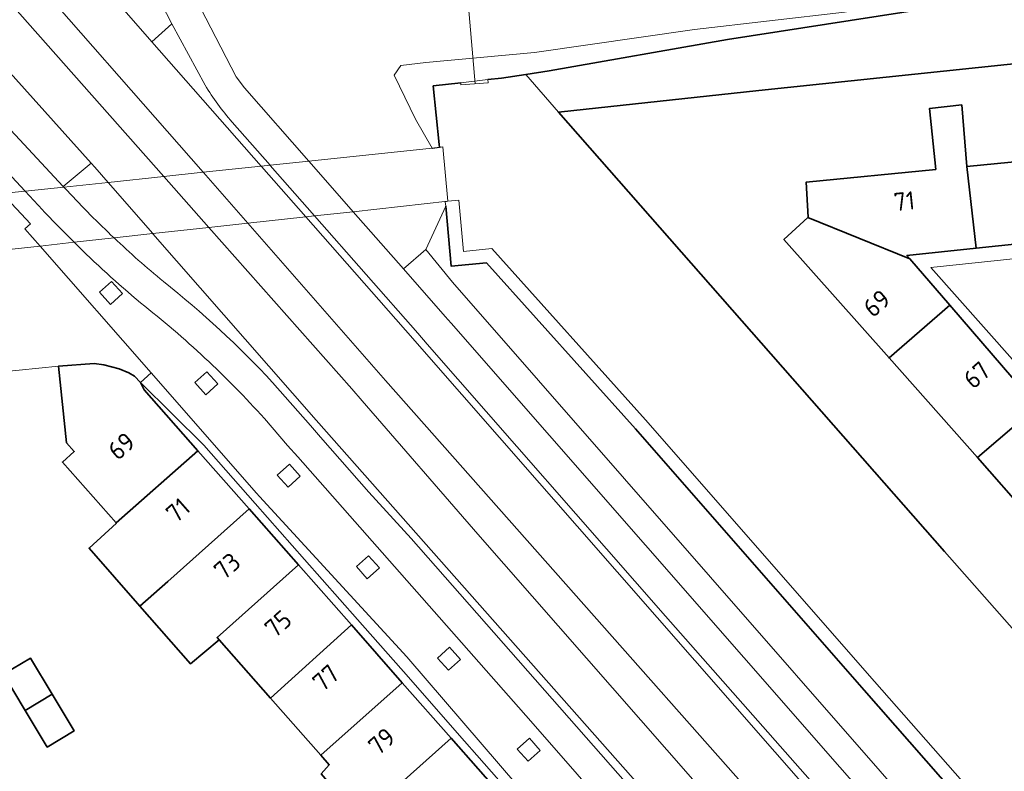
# Model space of a CAD drawing. Extents: x 150256 to 156914, y 461459 to 469481.
# Tile 504 of 656: x 154860 to 154933, y 467185 to 467241. Entities that reach past the tile are written whole.
import ezdxf
from ezdxf.enums import TextEntityAlignment as Align

# ---------------------------------------------------------------- set-up
doc = ezdxf.new("R2010")
doc.units = 0
doc.header["$LTSCALE"] = 0.75
for name, color, linetype, lineweight in [('B-RO-GK-BESCHOEIING-G', 251, 'GK-BESCHOEIING', 35), ('B-RO-GR-BEPLANTING_CULTUUR_BODEMBEDEKKER-GV', 251, 'CONTINUOUS', 18), ('B-RO-GR-GROENVOORZIENING-GV', 251, 'CONTINUOUS', 18), ('B-RO-KW-KUNSTWERK_DUIKER-G', 251, 'CONTINUOUS', 18), ('B-RO-KW-KUNSTWERK_DUIKER-GV', 251, 'CONTINUOUS', 18), ('B-RO-OG-BEBOUWING-GV', 6, 'CONTINUOUS', 35), ('B-RO-OG-BEBOUWING-T18', 1, 'CONTINUOUS', 18), ('B-RO-OG-TERREIN_CULTUURSCHEIDING-GV', 251, 'CONTINUOUS', 18), ('B-RO-OG-WATER_SLOOT-GV', 251, 'CONTINUOUS', 18), ('B-RO-VH-VERHARDING_ASFALT-GV', 251, 'CONTINUOUS', 18), ('B-RO-VH-VERHARDING_BETON-GV', 251, 'CONTINUOUS', 18), ('B-RO-VH-VERHARDING_BETONSTRAATSTEEN-GV', 251, 'CONTINUOUS', 18), ('B-RO-VH-VERHARDING_TEGEL-GV', 251, 'CONTINUOUS', 18)]:
    doc.layers.add(name, color=color, linetype=linetype, lineweight=lineweight)
doc.styles.add('NLCS-ISO-M200-T18', font='NLCS-ISO.ttf', dxfattribs={"height": 360})
doc.linetypes.add('GK-BESCHOEIING', pattern='A,30,-5,[1,NLCS.SHX,S=1,R=0,X=0,Y=0],-5', length=40)

msp = doc.modelspace()

# ---------------------------------------------------------------- linework, layer by layer
at = {"layer": 'B-RO-GK-BESCHOEIING-G'}
for points in [[(154897.714, 467236.881), (154899.447, 467237.142), (154912.607, 467239.453), (154932.789, 467242.609), (154954.015, 467244.466), (154985.118, 467247.763), (155000, 467249.255), (155023.859, 467251.648), (155049.274, 467253.754)], [(154897.714, 467236.881), (154899.447, 467237.142), (154912.607, 467239.453), (154932.789, 467242.609), (154954.015, 467244.466), (154985.118, 467247.763), (155000, 467249.255), (155023.859, 467251.648), (155049.274, 467253.754)], [(154900.145, 467234.104), (154914.916, 467235.701), (154937.943, 467238.11), (154965.714, 467240.944), (154972.789, 467241.688)], [(154900.145, 467234.104), (154914.916, 467235.701), (154937.943, 467238.11), (154965.714, 467240.944), (154972.789, 467241.688)], [(154894.922, 467236.495), (154895.933, 467236.612), (154897.714, 467236.881)], [(154894.922, 467236.495), (154895.933, 467236.612), (154897.714, 467236.881)], [(154892.927, 467236.263), (154890.896, 467236.027), (154891.333, 467231.701), (154891.353, 467231.499)], [(154892.927, 467236.263), (154890.896, 467236.027), (154891.333, 467231.701), (154891.353, 467231.499)], [(155048.255, 467064.866), (155045.452, 467068.264), (155045.215, 467068.821), (155032.527, 467083.396), (155000, 467120.431), (154953.531, 467173.411), (154928.634, 467201.66), (154900.145, 467234.104)], [(155048.255, 467064.866), (155045.452, 467068.264), (155045.215, 467068.821), (155032.527, 467083.396), (155000, 467120.431), (154953.531, 467173.411), (154928.634, 467201.66), (154900.145, 467234.104)], [(154987.133, 467118.277), (154982.554, 467123.192), (154922.693, 467191.415), (154905.816, 467210.727), (154894.816, 467222.98), (154892.221, 467222.713), (154891.815, 467227.161)], [(154987.133, 467118.277), (154982.554, 467123.192), (154922.693, 467191.415), (154905.816, 467210.727), (154894.816, 467222.98), (154892.221, 467222.713), (154891.815, 467227.161)]]:
    msp.add_lwpolyline(points, dxfattribs=at)
at = {"layer": 'B-RO-GR-BEPLANTING_CULTUUR_BODEMBEDEKKER-GV'}
msp.add_lwpolyline([(154908.178, 467171.499), (154888.951, 467193.893), (154878.07, 467205.711), (154877.842, 467205.971), (154870.074, 467214.844), (154869.278, 467214.147), (154873.962, 467209.5), (154877.752, 467205.201), (154881.392, 467201.071), (154885.297, 467196.64), (154889.059, 467192.372), (154892.667, 467188.278), (154896.654, 467183.755)], dxfattribs=at)
at = {"layer": 'B-RO-GR-GROENVOORZIENING-GV'}
for points in [[(154867.159, 467221.599), (154866.266, 467220.798), (154867.067, 467219.904), (154867.96, 467220.705)], [(154867.159, 467221.599), (154866.266, 467220.798), (154867.067, 467219.904), (154867.96, 467220.705)], [(154874.191, 467214.927), (154873.298, 467214.126), (154874.099, 467213.233), (154874.992, 467214.034)], [(154880.276, 467208.097), (154879.372, 467207.307), (154880.176, 467206.41), (154881.07, 467207.211)], [(154886.122, 467201.343), (154885.228, 467200.542), (154886.029, 467199.649), (154886.923, 467200.45)], [(154892.103, 467194.592), (154891.209, 467193.791), (154892.01, 467192.897), (154892.904, 467193.698)], [(154897.985, 467187.867), (154897.091, 467187.066), (154897.892, 467186.172), (154898.786, 467186.974)]]:
    msp.add_lwpolyline(points, close=True, dxfattribs=at)
at = {"layer": 'B-RO-KW-KUNSTWERK_DUIKER-G'}
msp.add_lwpolyline([(154893.988, 467236.19), (154891.981, 467259.533)], dxfattribs=at)
msp.add_lwpolyline([(154893.988, 467236.19), (154891.981, 467259.533)], dxfattribs=at)
at = {"layer": 'B-RO-KW-KUNSTWERK_DUIKER-GV'}
msp.add_lwpolyline([(154891.977, 467227.513), (154891.604, 467231.526), (154891.353, 467231.499), (154890.819, 467231.443), (154881.71, 467230.479), (154878.847, 467230.176), (154878.204, 467230.108), (154873.917, 467229.655), (154871.005, 467229.346), (154866.893, 467228.911), (154863.634, 467228.567), (154860.773, 467228.264), (154859.075, 467228.084), (154856.474, 467227.809), (154856.784, 467223.654), (154861.873, 467224.212), (154864.388, 467224.488), (154867.334, 467224.811), (154870.203, 467225.125), (154874.339, 467225.579), (154877.209, 467225.894), (154881.495, 467226.364), (154882.137, 467226.434), (154884.984, 467226.746)], close=True, dxfattribs=at)
msp.add_lwpolyline([(154891.977, 467227.513), (154891.604, 467231.526), (154891.353, 467231.499), (154890.819, 467231.443), (154881.71, 467230.479), (154878.847, 467230.176), (154878.204, 467230.108), (154873.917, 467229.655), (154871.005, 467229.346), (154866.893, 467228.911), (154863.634, 467228.567), (154860.773, 467228.264), (154859.075, 467228.084), (154856.474, 467227.809), (154856.784, 467223.654), (154861.873, 467224.212), (154864.388, 467224.488), (154867.334, 467224.811), (154870.203, 467225.125), (154874.339, 467225.579), (154877.209, 467225.894), (154881.495, 467226.364), (154882.137, 467226.434), (154884.984, 467226.746)], close=True, dxfattribs=at)
at = {"layer": 'B-RO-OG-BEBOUWING-GV'}
for points in [[(154930.961, 467224.053), (154930.268, 467230.086), (154929.89, 467234.628), (154927.511, 467234.358), (154927.979, 467229.862), (154918.404, 467228.921), (154918.563, 467226.352), (154918.537, 467226.328), (154926.066, 467223.268), (154925.847, 467223.522)], [(154930.961, 467224.053), (154930.268, 467230.086), (154929.89, 467234.628), (154927.511, 467234.358), (154927.979, 467229.862), (154918.404, 467228.921), (154918.563, 467226.352), (154918.537, 467226.328), (154926.066, 467223.268), (154925.847, 467223.522)], [(154940.098, 467231.052), (154930.268, 467230.086), (154930.961, 467224.053), (154940.377, 467225.032), (154940.75, 467225.071)], [(154940.098, 467231.052), (154930.268, 467230.086), (154930.961, 467224.053), (154940.377, 467225.032), (154940.75, 467225.071)], [(154918.537, 467226.328), (154916.77, 467224.698), (154924.529, 467215.954), (154929.016, 467219.845), (154926.066, 467223.268)], [(154918.537, 467226.328), (154916.77, 467224.698), (154924.529, 467215.954), (154929.016, 467219.845), (154926.066, 467223.268)], [(154931.046, 467208.608), (154935.462, 467212.359), (154935.276, 467212.581), (154929.016, 467219.845), (154924.529, 467215.954)], [(154931.046, 467208.608), (154935.462, 467212.359), (154935.276, 467212.581), (154929.016, 467219.845), (154924.529, 467215.954)], [(154869.278, 467214.147), (154868.845, 467214.592), (154868.437, 467214.84), (154867.709, 467215.144), (154866.574, 467215.436), (154865.864, 467215.542), (154863.249, 467215.345), (154863.834, 467209.677), (154864.403, 467209.033), (154863.527, 467208.258), (154867.486, 467203.767), (154873.514, 467209.103), (154869.557, 467213.593)], [(154935.276, 467212.581), (154935.462, 467212.359), (154931.046, 467208.608), (154934.765, 467204.37), (154941.59, 467210.417), (154937.744, 467214.8)], [(154873.514, 467209.103), (154867.486, 467203.767), (154867.506, 467203.743), (154865.493, 467201.909), (154869.25, 467197.621), (154871.295, 467199.444), (154877.304, 467204.802)], [(154880.945, 467200.671), (154877.304, 467204.802), (154871.295, 467199.444), (154869.25, 467197.621), (154872.978, 467193.367), (154875.089, 467195.14), (154874.947, 467195.301)], [(154880.945, 467200.671), (154874.947, 467195.301), (154875.089, 467195.14), (154878.881, 467190.838), (154884.852, 467196.237)], [(154884.852, 467196.237), (154878.881, 467190.838), (154882.602, 467186.616), (154888.61, 467191.972)], [(154862.768, 467191.122), (154861.162, 467193.794), (154859.174, 467192.598), (154860.78, 467189.927)], [(154888.61, 467191.972), (154882.602, 467186.616), (154883.217, 467185.918), (154882.624, 467185.236), (154883.49, 467184.226), (154882.597, 467183.344), (154882.705, 467182.235), (154884.122, 467180.65), (154886.214, 467182.518), (154892.219, 467187.878)], [(154862.768, 467191.122), (154860.78, 467189.927), (154862.405, 467187.223), (154864.393, 467188.419)], [(154892.219, 467187.878), (154886.214, 467182.518), (154884.122, 467180.65), (154886.353, 467178.154), (154888.419, 467180.016), (154890.173, 467178.026), (154896.203, 467183.357)]]:
    msp.add_lwpolyline(points, close=True, dxfattribs=at)
at = {"layer": 'B-RO-OG-TERREIN_CULTUURSCHEIDING-GV'}
for points in [[(154862.201, 467248.345), (154862.615, 467247.89), (154870.13, 467239.297), (154871.612, 467240.612), (154867.342, 467248.896)], [(154862.201, 467248.345), (154862.615, 467247.89), (154870.13, 467239.297), (154871.612, 467240.612), (154867.342, 467248.896)], [(154869.966, 467249.057), (154876.355, 467236.694), (154876.971, 467235.882), (154881.71, 467230.479), (154881.73, 467230.456), (154884.984, 467226.746), (154884.989, 467226.741), (154888.692, 467222.519), (154890.336, 467223.961), (154891.815, 467227.161), (154891.785, 467227.485), (154891.977, 467227.513), (154891.604, 467231.526), (154891.354, 467231.488), (154890.838, 467231.41), (154890.819, 467231.443), (154889.585, 467233.569), (154888.017, 467236.822), (154888.491, 467237.529), (154890.355, 467237.767), (154898.356, 467238.489), (154910.17, 467240.189), (154921.254, 467241.477)], [(154869.966, 467249.057), (154876.355, 467236.694), (154876.971, 467235.882), (154881.71, 467230.479), (154881.73, 467230.456), (154884.984, 467226.746), (154884.989, 467226.741), (154888.692, 467222.519), (154890.336, 467223.961), (154891.815, 467227.161), (154891.785, 467227.485), (154891.977, 467227.513), (154891.604, 467231.526), (154891.354, 467231.488), (154890.838, 467231.41), (154890.819, 467231.443), (154889.585, 467233.569), (154888.017, 467236.822), (154888.491, 467237.529), (154890.355, 467237.767), (154898.356, 467238.489), (154910.17, 467240.189), (154921.254, 467241.477)], [(154928.63, 467167.672), (154887.369, 467214.295), (154886.677, 467215.077), (154877.212, 467225.89), (154877.209, 467225.894), (154873.931, 467229.638), (154873.917, 467229.655), (154859.576, 467246.039), (154857.699, 467244.378), (154871.005, 467229.346), (154871.017, 467229.333), (154874.339, 467225.579), (154874.342, 467225.576), (154884.892, 467213.658), (154885.646, 467212.788), (154894.176, 467202.935), (154920.151, 467173.29)], [(154928.63, 467167.672), (154887.369, 467214.295), (154886.677, 467215.077), (154877.212, 467225.89), (154877.209, 467225.894), (154873.931, 467229.638), (154873.917, 467229.655), (154859.576, 467246.039), (154857.699, 467244.378), (154871.005, 467229.346), (154871.017, 467229.333), (154874.339, 467225.579), (154874.342, 467225.576), (154884.892, 467213.658), (154885.646, 467212.788), (154894.176, 467202.935), (154920.151, 467173.29)]]:
    msp.add_lwpolyline(points, dxfattribs=at)
for points in [[(154852.936, 467240.037), (154863.59, 467228.615), (154865.641, 467230.335), (154855.138, 467242.02)], [(154852.936, 467240.037), (154863.59, 467228.615), (154865.641, 467230.335), (154855.138, 467242.02)], [(154888.692, 467222.519), (154891.772, 467219.008), (154892.204, 467218.515), (154928.147, 467177.441), (154956.229, 467145.487), (154980.446, 467117.807), (154981.424, 467116.727), (154981.781, 467116.214), (154982.029, 467115.608), (154982.519, 467114.636), (154982.725, 467114.414), (154982.912, 467114.578), (154982.704, 467118.011), (154976.759, 467125.647), (154942.917, 467163.674), (154892.309, 467221.536), (154890.336, 467223.961)], [(154888.692, 467222.519), (154891.772, 467219.008), (154892.204, 467218.515), (154928.147, 467177.441), (154956.229, 467145.487), (154980.446, 467117.807), (154981.424, 467116.727), (154981.781, 467116.214), (154982.029, 467115.608), (154982.519, 467114.636), (154982.725, 467114.414), (154982.912, 467114.578), (154982.704, 467118.011), (154976.759, 467125.647), (154942.917, 467163.674), (154892.309, 467221.536), (154890.336, 467223.961)]]:
    msp.add_lwpolyline(points, close=True, dxfattribs=at)
at = {"layer": 'B-RO-OG-WATER_SLOOT-GV'}
for points in [[(155049.274, 467253.754), (155023.859, 467251.648), (155000, 467249.255), (154985.118, 467247.763), (154954.015, 467244.466), (154932.789, 467242.609), (154912.607, 467239.453), (154899.447, 467237.142), (154897.714, 467236.881), (154900.145, 467234.104), (154914.916, 467235.701), (154937.943, 467238.11), (154965.714, 467240.944), (154972.789, 467241.688), (154976.552, 467242.084), (154986.114, 467243.09), (154988.452, 467243.336), (155000, 467244.611), (155008.585, 467245.558), (155032.653, 467247.939), (155048.218, 467249.18)], [(155049.274, 467253.754), (155023.859, 467251.648), (155000, 467249.255), (154985.118, 467247.763), (154954.015, 467244.466), (154932.789, 467242.609), (154912.607, 467239.453), (154899.447, 467237.142), (154897.714, 467236.881), (154900.145, 467234.104), (154914.916, 467235.701), (154937.943, 467238.11), (154965.714, 467240.944), (154972.789, 467241.688), (154976.552, 467242.084), (154986.114, 467243.09), (154988.452, 467243.336), (155000, 467244.611), (155008.585, 467245.558), (155032.653, 467247.939), (155048.218, 467249.18)], [(154940.255, 467243.945), (154929.811, 467242.856), (154921.254, 467241.477), (154910.17, 467240.189), (154898.356, 467238.489), (154890.355, 467237.767), (154888.491, 467237.529), (154888.017, 467236.822), (154889.585, 467233.569), (154890.819, 467231.443), (154890.838, 467231.41), (154891.354, 467231.488), (154891.353, 467231.499), (154891.333, 467231.701), (154890.896, 467236.027), (154892.927, 467236.263), (154894.922, 467236.495), (154895.933, 467236.612), (154897.714, 467236.881), (154899.447, 467237.142), (154912.607, 467239.453), (154932.789, 467242.609), (154954.015, 467244.466)], [(154940.255, 467243.945), (154929.811, 467242.856), (154921.254, 467241.477), (154910.17, 467240.189), (154898.356, 467238.489), (154890.355, 467237.767), (154888.491, 467237.529), (154888.017, 467236.822), (154889.585, 467233.569), (154890.819, 467231.443), (154890.838, 467231.41), (154891.354, 467231.488), (154891.353, 467231.499), (154891.333, 467231.701), (154890.896, 467236.027), (154892.927, 467236.263), (154894.922, 467236.495), (154895.933, 467236.612), (154897.714, 467236.881), (154899.447, 467237.142), (154912.607, 467239.453), (154932.789, 467242.609), (154954.015, 467244.466)], [(154953.531, 467173.411), (154928.634, 467201.66), (154900.145, 467234.104), (154897.714, 467236.881), (154895.933, 467236.612), (154894.922, 467236.495), (154894.945, 467236.269), (154892.922, 467236.103), (154892.927, 467236.263), (154890.896, 467236.027), (154891.333, 467231.701), (154891.353, 467231.499), (154891.354, 467231.488), (154891.604, 467231.526), (154891.977, 467227.513), (154892.779, 467227.586), (154893.125, 467223.811), (154895.22, 467224.027), (154906.565, 467211.39), (154923.445, 467192.074), (154938.242, 467175.264)], [(154953.531, 467173.411), (154928.634, 467201.66), (154900.145, 467234.104), (154897.714, 467236.881), (154895.933, 467236.612), (154894.922, 467236.495), (154894.945, 467236.269), (154892.922, 467236.103), (154892.927, 467236.263), (154890.896, 467236.027), (154891.333, 467231.701), (154891.353, 467231.499), (154891.354, 467231.488), (154891.604, 467231.526), (154891.977, 467227.513), (154892.779, 467227.586), (154893.125, 467223.811), (154895.22, 467224.027), (154906.565, 467211.39), (154923.445, 467192.074), (154938.242, 467175.264)]]:
    msp.add_lwpolyline(points, dxfattribs=at)
for points in [[(154852.562, 467215.623), (154855.65, 467215.923), (154855.781, 467214.574), (154855.956, 467214.592), (154863.249, 467215.345), (154865.864, 467215.542), (154866.574, 467215.436), (154867.709, 467215.144), (154868.437, 467214.84), (154868.845, 467214.592), (154869.278, 467214.147), (154870.074, 467214.844), (154861.874, 467224.211), (154861.873, 467224.212), (154860.765, 467225.478), (154861.171, 467225.844), (154859.077, 467228.082), (154859.075, 467228.084), (154852.158, 467235.477), (154852.311, 467232.162), (154856.474, 467227.809), (154856.784, 467223.654), (154853.804, 467218.843), (154852.25, 467218.686)], [(154852.562, 467215.623), (154855.65, 467215.923), (154855.781, 467214.574), (154855.956, 467214.592), (154863.249, 467215.345), (154865.864, 467215.542), (154866.574, 467215.436), (154867.709, 467215.144), (154868.437, 467214.84), (154868.845, 467214.592), (154869.278, 467214.147), (154870.074, 467214.844), (154861.874, 467224.211), (154861.873, 467224.212), (154860.765, 467225.478), (154861.171, 467225.844), (154859.077, 467228.082), (154859.075, 467228.084), (154852.158, 467235.477), (154852.311, 467232.162), (154856.474, 467227.809), (154856.784, 467223.654), (154853.804, 467218.843), (154852.25, 467218.686)], [(154891.815, 467227.161), (154890.336, 467223.961), (154892.309, 467221.536), (154942.917, 467163.674), (154976.759, 467125.647), (154982.704, 467118.011), (154982.912, 467114.578), (154984.365, 467115.852), (154987.133, 467118.277), (154982.554, 467123.192), (154922.693, 467191.415), (154905.816, 467210.727), (154894.816, 467222.98), (154892.221, 467222.713)], [(154891.815, 467227.161), (154890.336, 467223.961), (154892.309, 467221.536), (154942.917, 467163.674), (154976.759, 467125.647), (154982.704, 467118.011), (154982.912, 467114.578), (154984.365, 467115.852), (154987.133, 467118.277), (154982.554, 467123.192), (154922.693, 467191.415), (154905.816, 467210.727), (154894.816, 467222.98), (154892.221, 467222.713)], [(154891.977, 467227.513), (154891.785, 467227.485), (154891.815, 467227.161), (154892.221, 467222.713), (154894.816, 467222.98), (154905.816, 467210.727), (154922.693, 467191.415), (154982.554, 467123.192), (154987.133, 467118.277), (154987.865, 467118.959), (154983.296, 467123.862), (154961.124, 467149.176), (154938.242, 467175.264), (154923.445, 467192.074), (154906.565, 467211.39), (154895.22, 467224.027), (154893.125, 467223.811), (154892.779, 467227.586)], [(154891.977, 467227.513), (154891.785, 467227.485), (154891.815, 467227.161), (154892.221, 467222.713), (154894.816, 467222.98), (154905.816, 467210.727), (154922.693, 467191.415), (154982.554, 467123.192), (154987.133, 467118.277), (154987.865, 467118.959), (154983.296, 467123.862), (154961.124, 467149.176), (154938.242, 467175.264), (154923.445, 467192.074), (154906.565, 467211.39), (154895.22, 467224.027), (154893.125, 467223.811), (154892.779, 467227.586)]]:
    msp.add_lwpolyline(points, close=True, dxfattribs=at)
at = {"layer": 'B-RO-VH-VERHARDING_ASFALT-GV'}
for points in [[(154853.202, 467253.22), (154856.114, 467249.963), (154858.332, 467247.467), (154859.576, 467246.039), (154873.917, 467229.655), (154873.931, 467229.638), (154877.209, 467225.894), (154877.212, 467225.89), (154886.677, 467215.077), (154887.369, 467214.295)], [(154853.202, 467253.22), (154856.114, 467249.963), (154858.332, 467247.467), (154859.576, 467246.039), (154873.917, 467229.655), (154873.931, 467229.638), (154877.209, 467225.894), (154877.212, 467225.89), (154886.677, 467215.077), (154887.369, 467214.295)], [(154927.558, 467173.789), (154890.048, 467216.63), (154889.378, 467217.394), (154881.499, 467226.359), (154881.495, 467226.364), (154878.222, 467230.088), (154878.204, 467230.108), (154870.13, 467239.297), (154862.615, 467247.89), (154862.201, 467248.345), (154860.937, 467249.799), (154858.749, 467252.288), (154857.991, 467253.093)], [(154927.558, 467173.789), (154890.048, 467216.63), (154889.378, 467217.394), (154881.499, 467226.359), (154881.495, 467226.364), (154878.222, 467230.088), (154878.204, 467230.108), (154870.13, 467239.297), (154862.615, 467247.89), (154862.201, 467248.345), (154860.937, 467249.799), (154858.749, 467252.288), (154857.991, 467253.093)], [(154871.005, 467229.346), (154857.699, 467244.378), (154856.463, 467245.791), (154854.269, 467248.312), (154851.344, 467251.604)], [(154871.005, 467229.346), (154857.699, 467244.378), (154856.463, 467245.791), (154854.269, 467248.312), (154851.344, 467251.604)], [(154851.144, 467246.452), (154851.576, 467245.998), (154853.806, 467243.543), (154855.138, 467242.02), (154865.641, 467230.335), (154865.922, 467230.022), (154866.893, 467228.911), (154866.901, 467228.902), (154870.203, 467225.125), (154870.205, 467225.123), (154882.25, 467211.344), (154883.01, 467210.485), (154906.006, 467184.476)], [(154851.144, 467246.452), (154851.576, 467245.998), (154853.806, 467243.543), (154855.138, 467242.02), (154865.641, 467230.335), (154865.922, 467230.022), (154866.893, 467228.911), (154866.901, 467228.902), (154870.203, 467225.125), (154870.205, 467225.123), (154882.25, 467211.344), (154883.01, 467210.485), (154906.006, 467184.476)], [(154920.151, 467173.29), (154894.176, 467202.935), (154885.646, 467212.788), (154884.892, 467213.658), (154874.342, 467225.576), (154874.339, 467225.579), (154871.017, 467229.333), (154871.005, 467229.346)], [(154920.151, 467173.29), (154894.176, 467202.935), (154885.646, 467212.788), (154884.892, 467213.658), (154874.342, 467225.576), (154874.339, 467225.579), (154871.017, 467229.333), (154871.005, 467229.346)], [(154887.369, 467214.295), (154928.63, 467167.672), (154957.276, 467134.841), (154975.879, 467113.683), (154979.868, 467109.146), (155000, 467086.159), (155007.936, 467077.097), (155028.193, 467054.197), (155032.059, 467049.796), (155034.02, 467047.564), (155035.847, 467045.484), (155036.112, 467045.094), (155036.139, 467044.302), (155035.854, 467043.95), (155036.701, 467043.088), (155045.448, 467051.651)], [(154887.369, 467214.295), (154928.63, 467167.672), (154957.276, 467134.841), (154975.879, 467113.683), (154979.868, 467109.146), (155000, 467086.159), (155007.936, 467077.097), (155028.193, 467054.197), (155032.059, 467049.796), (155034.02, 467047.564), (155035.847, 467045.484), (155036.112, 467045.094), (155036.139, 467044.302), (155035.854, 467043.95), (155036.701, 467043.088), (155045.448, 467051.651)]]:
    msp.add_lwpolyline(points, dxfattribs=at)
at = {"layer": 'B-RO-VH-VERHARDING_BETON-GV'}
msp.add_lwpolyline([(154892.927, 467236.263), (154892.922, 467236.103), (154894.945, 467236.269), (154894.922, 467236.495)], close=True, dxfattribs=at)
msp.add_lwpolyline([(154892.927, 467236.263), (154892.922, 467236.103), (154894.945, 467236.269), (154894.922, 467236.495)], close=True, dxfattribs=at)
at = {"layer": 'B-RO-VH-VERHARDING_BETONSTRAATSTEEN-GV'}
msp.add_lwpolyline([(154948.306, 467212.715), (154962.359, 467207.213), (154963.549, 467210.347), (154949.571, 467216.133), (154947.122, 467217.096), (154944.471, 467218.138), (154939.747, 467219.845), (154939.518, 467223.878), (154927.621, 467222.636), (154935.574, 467213.642), (154938.774, 467216.611), (154943.149, 467214.817), (154945.796, 467213.738)], close=True, dxfattribs=at)
msp.add_lwpolyline([(154948.306, 467212.715), (154962.359, 467207.213), (154963.549, 467210.347), (154949.571, 467216.133), (154947.122, 467217.096), (154944.471, 467218.138), (154939.747, 467219.845), (154939.518, 467223.878), (154927.621, 467222.636), (154935.574, 467213.642), (154938.774, 467216.611), (154943.149, 467214.817), (154945.796, 467213.738)], close=True, dxfattribs=at)
at = {"layer": 'B-RO-VH-VERHARDING_TEGEL-GV'}
for points in [[(154892.204, 467218.515), (154891.772, 467219.008), (154888.692, 467222.519), (154884.989, 467226.741), (154884.984, 467226.746), (154881.73, 467230.456), (154881.71, 467230.479), (154876.971, 467235.882), (154876.355, 467236.694), (154869.966, 467249.057), (154868.228, 467251.749), (154866.011, 467250.574)], [(154892.204, 467218.515), (154891.772, 467219.008), (154888.692, 467222.519), (154884.989, 467226.741), (154884.984, 467226.746), (154881.73, 467230.456), (154881.71, 467230.479), (154876.971, 467235.882), (154876.355, 467236.694), (154869.966, 467249.057), (154868.228, 467251.749), (154866.011, 467250.574)], [(154867.342, 467248.896), (154871.612, 467240.612), (154874.054, 467236.086)], [(154867.342, 467248.896), (154871.612, 467240.612), (154874.054, 467236.086)], [(154871.612, 467240.612), (154870.13, 467239.297), (154878.204, 467230.108), (154878.222, 467230.088), (154881.495, 467226.364), (154881.499, 467226.359), (154889.378, 467217.394), (154890.048, 467216.63), (154927.558, 467173.789), (154978.467, 467115.942), (154978.857, 467116.221), (154978.678, 467116.68), (154972.182, 467123.899), (154938.961, 467161.813), (154908.026, 467196.886), (154890.444, 467216.978), (154889.75, 467217.771), (154882.141, 467226.429), (154882.137, 467226.434), (154878.866, 467230.155), (154878.847, 467230.176), (154876.05, 467233.359)], [(154871.612, 467240.612), (154870.13, 467239.297), (154878.204, 467230.108), (154878.222, 467230.088), (154881.495, 467226.364), (154881.499, 467226.359), (154889.378, 467217.394), (154890.048, 467216.63), (154927.558, 467173.789), (154978.467, 467115.942), (154978.857, 467116.221), (154978.678, 467116.68), (154972.182, 467123.899), (154938.961, 467161.813), (154908.026, 467196.886), (154890.444, 467216.978), (154889.75, 467217.771), (154882.141, 467226.429), (154882.137, 467226.434), (154878.866, 467230.155), (154878.847, 467230.176), (154876.05, 467233.359)], [(154874.054, 467236.086), (154871.612, 467240.612)], [(154874.054, 467236.086), (154871.612, 467240.612)], [(154863.896, 467228.286), (154863.641, 467228.559), (154863.634, 467228.567), (154863.59, 467228.615), (154852.936, 467240.037)], [(154863.896, 467228.286), (154863.641, 467228.559), (154863.634, 467228.567), (154863.59, 467228.615), (154852.936, 467240.037)], [(154849.061, 467238.787), (154852.158, 467235.477), (154859.075, 467228.084), (154859.077, 467228.082), (154861.171, 467225.844), (154860.765, 467225.478), (154861.873, 467224.212), (154861.874, 467224.211), (154870.074, 467214.844), (154877.842, 467205.971), (154878.07, 467205.711), (154888.951, 467193.893), (154908.178, 467171.499)], [(154849.061, 467238.787), (154852.158, 467235.477), (154859.075, 467228.084), (154859.077, 467228.082), (154861.171, 467225.844), (154860.765, 467225.478), (154861.873, 467224.212), (154861.874, 467224.211), (154870.074, 467214.844), (154877.842, 467205.971), (154878.07, 467205.711), (154888.951, 467193.893), (154908.178, 467171.499)], [(154851.913, 467237.768), (154860.773, 467228.264), (154860.777, 467228.26), (154862.049, 467226.895)], [(154862.049, 467226.895), (154860.777, 467228.26), (154860.773, 467228.264), (154851.913, 467237.768)], [(154851.913, 467237.768), (154860.773, 467228.264), (154860.777, 467228.26), (154862.049, 467226.895)], [(154862.049, 467226.895), (154860.777, 467228.26), (154860.773, 467228.264), (154851.913, 467237.768)], [(154876.05, 467233.359), (154878.847, 467230.176), (154878.866, 467230.155), (154882.137, 467226.434), (154882.141, 467226.429), (154889.75, 467217.771), (154890.444, 467216.978), (154908.026, 467196.886), (154938.961, 467161.813), (154972.182, 467123.899), (154978.678, 467116.68), (154978.857, 467116.221), (154980.446, 467117.807), (154956.229, 467145.487), (154928.147, 467177.441), (154892.204, 467218.515)], [(154876.05, 467233.359), (154878.847, 467230.176), (154878.866, 467230.155), (154882.137, 467226.434), (154882.141, 467226.429), (154889.75, 467217.771), (154890.444, 467216.978), (154908.026, 467196.886), (154938.961, 467161.813), (154972.182, 467123.899), (154978.678, 467116.68), (154978.857, 467116.221), (154980.446, 467117.807), (154956.229, 467145.487), (154928.147, 467177.441), (154892.204, 467218.515)], [(154971.461, 467109.825), (154906.006, 467184.476), (154883.01, 467210.485), (154882.25, 467211.344), (154870.205, 467225.123), (154870.203, 467225.125), (154866.901, 467228.902), (154866.893, 467228.911), (154865.922, 467230.022), (154865.641, 467230.335), (154863.59, 467228.615), (154863.634, 467228.567), (154863.641, 467228.559), (154863.896, 467228.286)], [(154971.461, 467109.825), (154906.006, 467184.476), (154883.01, 467210.485), (154882.25, 467211.344), (154870.205, 467225.123), (154870.203, 467225.125), (154866.901, 467228.902), (154866.893, 467228.911), (154865.922, 467230.022), (154865.641, 467230.335), (154863.59, 467228.615), (154863.634, 467228.567), (154863.641, 467228.559), (154863.896, 467228.286)], [(154879.031, 467214.144), (154881.825, 467210.967), (154882.576, 467210.109), (154886.133, 467206.048), (154889.266, 467202.61), (154913.114, 467175.467), (154932.163, 467153.581), (154970.302, 467110.407), (154971.194, 467109.688), (154971.461, 467109.825)], [(154969.179, 467108.303), (154971.194, 467109.688), (154970.302, 467110.407), (154932.163, 467153.581), (154913.114, 467175.467), (154889.266, 467202.61), (154886.133, 467206.048), (154882.576, 467210.109), (154881.825, 467210.967), (154879.031, 467214.144)], [(154932.633, 467149.613), (154898.101, 467189.144), (154880.901, 467208.643), (154880.148, 467209.495), (154878.43, 467211.479)], [(154932.633, 467149.613), (154898.101, 467189.144), (154880.901, 467208.643), (154880.148, 467209.495), (154878.43, 467211.479)], [(154878.43, 467211.479), (154880.148, 467209.495), (154880.901, 467208.643), (154898.101, 467189.144), (154932.633, 467149.613), (154946.49, 467133.929), (154961.066, 467117.315), (154969.179, 467108.303)]]:
    msp.add_lwpolyline(points, dxfattribs=at)
for points in [[(154876.05, 467233.359, -0.04125), (154874.054, 467236.086)], [(154874.054, 467236.086, 0.04125), (154876.05, 467233.359)], [(154876.05, 467233.359, -0.04125), (154874.054, 467236.086)], [(154874.054, 467236.086, 0.04125), (154876.05, 467233.359)], [(154863.896, 467228.286, 0.01692), (154867.334, 467224.811)], [(154867.334, 467224.811, -0.01692), (154863.896, 467228.286)], [(154863.896, 467228.286, 0.01692), (154867.334, 467224.811)], [(154867.334, 467224.811, -0.01692), (154863.896, 467228.286)], [(154862.049, 467226.895, 0.010106), (154864.388, 467224.488)], [(154864.388, 467224.488, -0.010106), (154862.049, 467226.895)], [(154862.049, 467226.895, 0.010106), (154864.388, 467224.488)], [(154864.388, 467224.488, -0.010106), (154862.049, 467226.895)], [(154867.334, 467224.811, 0.017086), (154870.979, 467221.595)], [(154870.979, 467221.595, -0.017086), (154867.334, 467224.811)], [(154867.334, 467224.811, 0.017086), (154870.979, 467221.595)], [(154870.979, 467221.595, -0.017086), (154867.334, 467224.811)], [(154864.388, 467224.488, 0.020272), (154869.293, 467220.013)], [(154869.293, 467220.013, -0.020272), (154864.388, 467224.488)], [(154864.388, 467224.488, 0.020272), (154869.293, 467220.013)], [(154869.293, 467220.013, -0.020272), (154864.388, 467224.488)], [(154870.979, 467221.595, -0.037607), (154879.031, 467214.144)], [(154879.031, 467214.144, 0.037607), (154870.979, 467221.595)], [(154870.979, 467221.595, -0.037607), (154879.031, 467214.144)], [(154879.031, 467214.144, 0.037607), (154870.979, 467221.595)], [(154869.293, 467220.013, -0.043293), (154878.43, 467211.479)], [(154878.43, 467211.479, 0.043293), (154869.293, 467220.013)], [(154869.293, 467220.013, -0.043293), (154878.43, 467211.479)], [(154878.43, 467211.479, 0.043293), (154869.293, 467220.013)]]:
    msp.add_lwpolyline(points, format="xyb", dxfattribs=at)
for points in [[(154867.159, 467221.599), (154867.96, 467220.705), (154867.067, 467219.904), (154866.266, 467220.798)], [(154867.159, 467221.599), (154867.96, 467220.705), (154867.067, 467219.904), (154866.266, 467220.798)], [(154874.191, 467214.927), (154874.992, 467214.034), (154874.099, 467213.233), (154873.298, 467214.126)], [(154879.372, 467207.307), (154880.276, 467208.097), (154881.07, 467207.211), (154880.176, 467206.41)], [(154886.122, 467201.343), (154886.923, 467200.45), (154886.029, 467199.649), (154885.228, 467200.542)], [(154892.103, 467194.592), (154892.904, 467193.698), (154892.01, 467192.897), (154891.209, 467193.791)], [(154897.985, 467187.867), (154898.786, 467186.974), (154897.892, 467186.172), (154897.091, 467187.066)]]:
    msp.add_lwpolyline(points, close=True, dxfattribs=at)

# ---------------------------------------------------------------- texts
at = {"layer": 'B-RO-OG-BEBOUWING-T18', "style": 'NLCS-ISO-M200-T18'}
for s, rotation, p in [('71', 5.9, (154925.66, 467227.524)), ('71', 5.9, (154925.66, 467227.524)), ('69', 40.7, (154923.617, 467219.982)), ('69', 40.7, (154923.617, 467219.982)), ('67', 41.6, (154930.997, 467214.691)), ('69', 41.4, (154867.883, 467209.443)), ('71', 41.4, (154872.055, 467204.709)), ('73', 41.4, (154875.687, 467200.587)), ('75', 41.4, (154879.447, 467196.32)), ('77', 41.4, (154882.965, 467192.328)), ('79', 41.4, (154887.094, 467187.643))]:
    msp.add_text(s, height=1.35, rotation=rotation, dxfattribs=at).set_placement(p, align=Align.MIDDLE)

doc.saveas('drawing.dxf')
